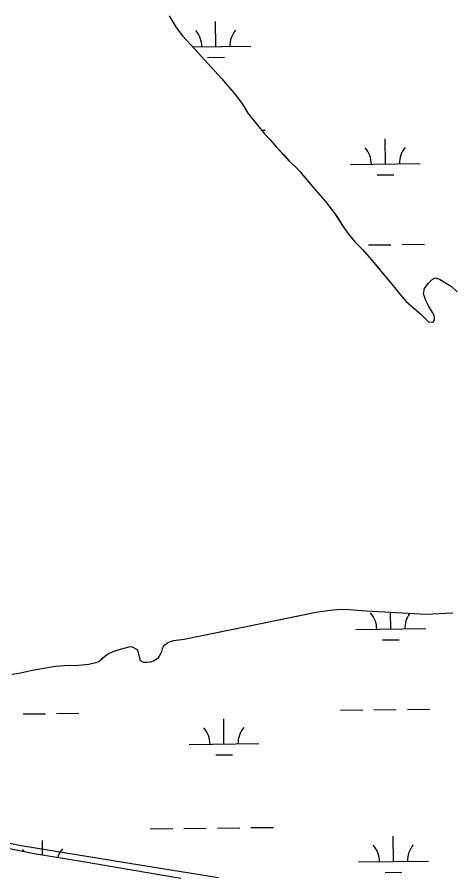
# Model space of a CAD drawing. Extents: x 3684037 to 3722149, y 433263 to 459021.
# Drawn here: x 3711042 to 3711664, y 449351 to 450580 of the extents above; entities that cross this region are included whole.
import ezdxf

# ---------------------------------------------------------------- set-up
doc = ezdxf.new("R2010")
doc.units = 0
for name, color, linetype in [('V-LEVE-TOET', 7, 'Continuous'), ('V-TOPO-SHOR', 7, 'Continuous'), ('V-WETL-SWMP', 7, 'Continuous')]:
    doc.layers.add(name, color=color, linetype=linetype)

msp = doc.modelspace()

# ---------------------------------------------------------------- linework, layer by layer
at = {"layer": 'V-LEVE-TOET'}
msp.add_lwpolyline([(3711329.9, 449348.8), (3711220.4, 449366.4), (3711047.9, 449394.5), (3710897.2, 449425.4), (3710723.3, 449457), (3710575, 449485.4), (3710479.2, 449500.3), (3710440, 449511.1), (3710400.3, 449529.8), (3710345.1, 449566.4), (3710267.5, 449620.5), (3710213, 449669.9), (3710176.1, 449712.7), (3710142.7, 449757.4), (3710103.1, 449825.8), (3710044.5, 449939.7), (3709994.1, 450052), (3709950.1, 450154), (3709891.1, 450282.2)], dxfattribs=at)
at = {"layer": 'V-TOPO-SHOR'}
for points in [[(3711259.3, 450582.1), (3711269.5, 450565.3), (3711278.4, 450553.6), (3711296, 450534.4), (3711334.3, 450492.4), (3711354.9, 450468.4), (3711364.4, 450455.5), (3711372.1, 450443), (3711385.5, 450425.6), (3711395.8, 450413.3), (3711404.2, 450404.1), (3711413.4, 450393.5), (3711423.2, 450383), (3711431.6, 450373.8), (3711439.4, 450366.6), (3711446.4, 450359.2), (3711458.9, 450344.4), (3711469.5, 450331.8), (3711482.9, 450316.6), (3711496, 450299.8), (3711500.4, 450292.9), (3711507.9, 450281.3), (3711516.3, 450269), (3711525.5, 450258.1), (3711536.1, 450247.5), (3711545.6, 450236.7), (3711557.3, 450222.7), (3711567.3, 450210.7), (3711577.9, 450198.1), (3711589.9, 450183.5), (3711598.6, 450173.2), (3711605.8, 450166.7), (3711618.7, 450155.7), (3711629.3, 450145.2), (3711630.5, 450144.3), (3711636.4, 450143.7), (3711637, 450143.9), (3711639, 450147.3), (3711639, 450148.7), (3711638.5, 450153.5), (3711636, 450157.8), (3711630.2, 450167.2), (3711626.6, 450174.6), (3711623, 450184.3), (3711624.5, 450191.9), (3711630, 450199.2), (3711635.7, 450204.8), (3711639.7, 450207), (3711645.9, 450205.2), (3711663.3, 450194.8), (3711671.4, 450187.1)], [(3711665.1, 449727.2), (3711627.2, 449725.5), (3711541.5, 449730.1), (3711516.9, 449732.2), (3711504.8, 449732.5), (3711493.7, 449731.8), (3711483.1, 449730.2), (3711472.5, 449728.7), (3711464.7, 449727.2), (3711456, 449725.5), (3711281, 449689.8), (3711265.7, 449687.6), (3711260.3, 449686.1), (3711257, 449684.4), (3711251.4, 449680.1), (3711249.5, 449676.5), (3711248.2, 449672.7), (3711245.2, 449665.5), (3711242.9, 449662.7), (3711237.9, 449659.2), (3711232.9, 449657.2), (3711228.1, 449656.5), (3711223.1, 449656.6), (3711218.4, 449659.3), (3711215.7, 449671.1), (3711214, 449674.9), (3711206, 449679.1), (3711201.5, 449678.5), (3711192.5, 449676.2), (3711184.6, 449674), (3711178.8, 449672.2), (3711172.5, 449669.2), (3711166.7, 449664.9), (3711162.8, 449661.4), (3711159.4, 449658.3), (3711154.4, 449656.1), (3711144.6, 449653.8), (3711135.1, 449652.8), (3711125.1, 449652.2), (3711115.8, 449652.5), (3711096.8, 449651), (3711082.9, 449648.8), (3711063.6, 449645.1), (3711055.5, 449643.5), (3711044.3, 449640.8), (3711034.8, 449639.5)]]:
    msp.add_lwpolyline(points, dxfattribs=at)
at = {"layer": 'V-WETL-SWMP'}
for p, q in [((3711326.2, 450538), (3711325.8, 450574)), ((3711293.1, 450537.6), (3711376.2, 450538.6)), ((3711314.4, 450522.4), (3711338.4, 450522.7)), ((3711391.3, 450418.7), (3711396.7, 450418.7)), ((3711568.6, 450370), (3711568.2, 450406)), ((3711518.6, 450369.4), (3711618.6, 450370.6)), ((3711556.8, 450354.4), (3711580.8, 450354.7)), ((3711544.6, 450254.3), (3711576.6, 450254.6)), ((3711592.6, 450254.8), (3711624.6, 450255.2)), ((3711576.4, 449704.7), (3711576.1, 449728.3)), ((3711526.4, 449704.1), (3711626.4, 449705.3)), ((3711564.6, 449689.1), (3711588.6, 449689.4)), ((3711504.3, 449588.4), (3711536.3, 449588.8)), ((3711552.3, 449589), (3711584.3, 449589.3)), ((3711600.3, 449589.5), (3711632.3, 449589.9)), ((3711050.4, 449583.1), (3711082.4, 449583.5)), ((3711098.4, 449583.7), (3711130.4, 449584)), ((3711337.8, 449540), (3711337.4, 449576)), ((3711287.8, 449539.4), (3711387.8, 449540.6)), ((3711326, 449524.5), (3711350, 449524.7)), ((3711232.4, 449418.7), (3711264.4, 449419.1)), ((3711280.4, 449419.3), (3711312.4, 449419.6)), ((3711328.4, 449419.8), (3711360.4, 449420.2)), ((3711376.4, 449420.4), (3711408.4, 449420.8)), ((3711580.3, 449372), (3711579.8, 449408)), ((3711078.2, 449381.4), (3711078, 449402.2)), ((3711530.3, 449371.4), (3711630.2, 449372.6)), ((3711568.4, 449356.4), (3711592.4, 449356.7))]:
    msp.add_line(p, q, dxfattribs=at)
for points in [[(3711259.3, 450582.1), (3711269.5, 450565.3), (3711278.4, 450553.6), (3711296, 450534.4), (3711334.3, 450492.4), (3711354.9, 450468.4), (3711364.4, 450455.5), (3711372.1, 450443), (3711385.5, 450425.6), (3711395.8, 450413.3), (3711404.2, 450404.1), (3711413.4, 450393.5), (3711431.6, 450373.8), (3711439.4, 450366.6), (3711446.4, 450359.2), (3711469.5, 450331.8), (3711482.9, 450316.6), (3711496, 450299.8), (3711507.9, 450281.3), (3711516.3, 450269), (3711525.5, 450258.1), (3711536.1, 450247.5), (3711545.6, 450236.7), (3711577.9, 450198.1), (3711589.9, 450183.5), (3711598.6, 450173.2), (3711605.8, 450166.7), (3711618.7, 450155.7), (3711629.3, 450145.2), (3711630.5, 450144.3), (3711636.4, 450143.7), (3711637, 450143.9), (3711639, 450147.3), (3711639, 450148.7), (3711638.5, 450153.5), (3711636, 450157.8), (3711630.2, 450167.2), (3711626.6, 450174.6), (3711623, 450184.3), (3711624.5, 450191.9), (3711630, 450199.2), (3711635.7, 450204.8), (3711639.7, 450207), (3711645.9, 450205.2), (3711663.3, 450194.8), (3711671.4, 450187.1)], [(3711665.1, 449727.2), (3711627.2, 449725.5), (3711541.5, 449730.1), (3711516.9, 449732.2), (3711504.8, 449732.5), (3711493.7, 449731.8), (3711472.5, 449728.7), (3711464.7, 449727.2), (3711281, 449689.8), (3711265.7, 449687.6), (3711260.3, 449686.1), (3711257, 449684.4), (3711251.4, 449680.1), (3711249.5, 449676.5), (3711248.2, 449672.7), (3711245.2, 449665.5), (3711242.9, 449662.7), (3711237.9, 449659.2), (3711232.9, 449657.2), (3711228.1, 449656.5), (3711223.1, 449656.6), (3711218.4, 449659.3), (3711215.7, 449671.1), (3711214, 449674.9), (3711206, 449679.1), (3711201.5, 449678.5), (3711192.5, 449676.2), (3711184.6, 449674), (3711178.8, 449672.2), (3711172.5, 449669.2), (3711166.7, 449664.9), (3711159.4, 449658.3), (3711154.4, 449656.1), (3711144.6, 449653.8), (3711135.1, 449652.8), (3711125.1, 449652.2), (3711115.8, 449652.5), (3711096.8, 449651), (3711082.9, 449648.8), (3711063.6, 449645.1), (3711055.5, 449643.5), (3711044.3, 449640.8), (3711034.8, 449639.5)], [(3710995.3, 449397.8), (3711066.4, 449383.3), (3711136.3, 449371.8), (3711206.1, 449359.9), (3711275.9, 449347.9)]]:
    msp.add_lwpolyline(points, dxfattribs=at)
for centre, start, end in [((3711271, 450537.8), 359.8949, 41.4385), ((3711381.4, 450539.1), 139.8949, 181.4385), ((3711513.4, 450369.8), 359.8949, 41.4385), ((3711623.9, 450371.1), 139.8949, 181.4385), ((3711521.1, 449704.5), 359.8949, 41.4385), ((3711631.6, 449705.8), 143.3989, 181.4385), ((3711393, 449541.1), 139.8949, 181.4385), ((3711282.6, 449539.9), 359.8949, 41.4385), ((3711525, 449371.9), 359.8949, 41.4385), ((3711635.5, 449373.1), 139.8949, 181.4385), ((3711023.1, 449366), 35.106, 41.4385), ((3711133.6, 449367.3), 139.8949, 162.7021)]:
    msp.add_arc(centre, 35.2, start, end, dxfattribs=at)

doc.saveas('drawing.dxf')
